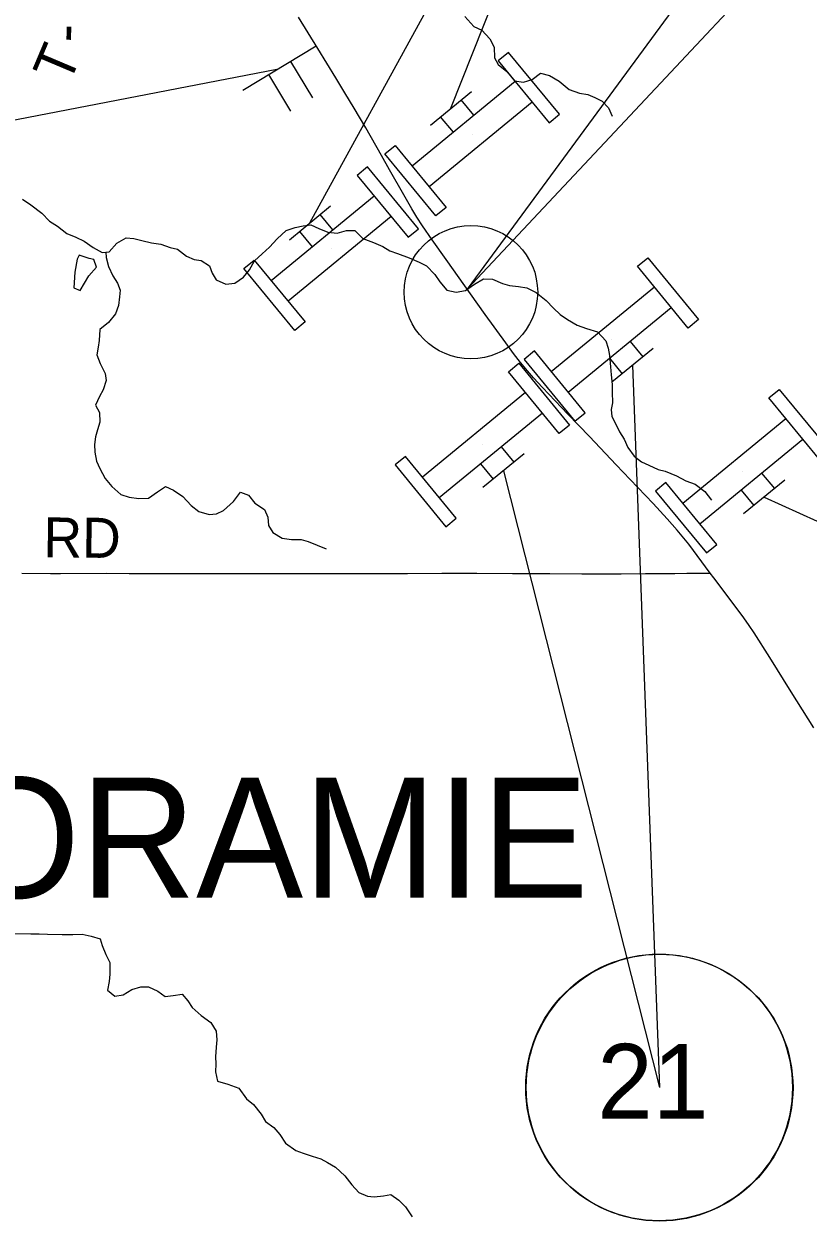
# Model space of a CAD drawing. Extents: x -87 to 2145, y -2128 to 440.
# Drawn here: x 108.45 to 137.84, y 240.68 to 285.55 of the extents above; entities that cross this region are included whole.
import ezdxf

# ---------------------------------------------------------------- set-up
doc = ezdxf.new("R2010")
doc.units = 0
for name, color, linetype in [('Default', 7, 'Continuous'), ('GM_X_County_Road', 7, 'Continuous'), ('GM_X_County_Road_Text', 7, 'Continuous'), ('GM_X_Minor_Lake', 7, 'Continuous'), ('GM_X_Minor_River', 7, 'Continuous'), ('GM_X_State_Route', 7, 'Continuous'), ('GM_X_Township_Road_Text', 7, 'Continuous'), ('GM_X_Township_Text', 7, 'Continuous'), ('MT_P_Cells', 7, 'Continuous'), ('SH_Masking', 7, 'Continuous'), ('SH_Text', 7, 'Continuous'), ('SN_P_Signs', 7, 'Continuous')]:
    doc.layers.add(name, color=color, linetype=linetype)

msp = doc.modelspace()

# ---------------------------------------------------------------- linework, layer by layer
at = {"layer": 'Default'}
msp.add_circle((125.208, 275.496), 2.5, dxfattribs=at)
at = {"layer": 'GM_X_County_Road'}
msp.add_lwpolyline([(108.38, 264.957), (109.446, 264.956), (109.824, 264.953), (111.562, 264.957), (112.399, 264.954), (113.678, 264.946), (115.367, 264.951), (116.335, 264.952), (116.991, 264.951), (117.647, 264.948), (118.927, 264.948), (120.534, 264.952), (122.125, 264.951), (122.83, 264.955), (124.11, 264.961), (124.913, 264.96), (125.422, 264.959), (126.767, 264.953), (127.767, 264.947), (128.161, 264.945), (129.358, 264.937), (130.358, 264.942), (130.834, 264.94), (131.752, 264.948), (132.31, 264.953), (132.851, 264.955), (133.294, 264.959), (133.802, 264.962), (134.175, 264.964)], dxfattribs=at)
at = {"layer": 'GM_X_Minor_Lake'}
for points in [[(110.892, 276.11), (111.169, 276.427), (111.075, 276.721), (110.895, 276.755), (110.526, 276.883), (110.443, 276.734), (110.362, 276.242)], [(110.362, 276.242), (110.32, 275.659), (110.559, 275.553), (110.892, 276.11)]]:
    msp.add_lwpolyline(points, dxfattribs=at)
at = {"layer": 'GM_X_Minor_River'}
for points in [[(124.973, 285.825), (125.317, 285.456), (125.615, 285.319), (125.909, 284.991), (126.073, 284.675), (126.095, 284.282), (126.221, 284.027), (126.546, 283.769), (126.84, 283.421), (127.171, 283.364), (127.504, 283.468), (127.81, 283.704), (128.15, 283.616), (128.517, 283.408), (128.882, 283.098), (129.271, 282.949), (129.591, 282.903), (129.85, 282.787), (130.128, 282.661), (130.364, 282.404), (130.498, 282.099)], [(108.401, 278.982), (108.718, 278.764), (109.123, 278.463), (109.408, 278.155), (109.715, 277.967), (110.061, 277.698), (110.4, 277.561), (110.708, 277.413), (111.044, 277.175), (111.392, 276.986), (111.644, 277.011), (111.931, 277.328), (112.287, 277.532), (112.578, 277.506), (112.877, 277.429), (113.237, 277.341), (113.588, 277.294), (113.937, 277.176), (114.206, 277.11), (114.542, 276.851), (114.831, 276.724), (115.091, 276.679), (115.408, 276.481), (115.513, 276.207), (115.658, 275.952), (116.027, 275.794), (116.359, 275.837), (116.685, 276.062), (116.911, 276.329), (117.099, 276.668), (117.386, 276.934), (117.662, 277.18), (117.94, 277.497), (118.278, 277.802), (118.622, 277.926), (118.914, 277.981), (119.206, 278.015), (119.505, 277.888), (119.843, 277.75), (120.194, 277.713), (120.547, 277.807), (120.859, 277.81), (121.154, 277.512), (121.552, 277.363), (121.9, 277.205), (122.168, 277.049), (122.457, 276.942), (122.896, 276.782), (123.264, 276.624), (123.542, 276.487), (123.857, 276.159), (124.042, 275.883), (124.306, 275.566), (124.656, 275.498), (124.999, 275.562), (125.345, 275.797), (125.681, 276.001), (126.012, 275.985), (126.39, 275.816), (126.65, 275.74), (126.99, 275.703), (127.3, 275.657), (127.648, 275.479), (128.023, 275.179), (128.299, 274.892), (128.555, 274.665), (128.822, 274.469), (129.189, 274.26), (129.538, 274.132), (129.947, 274.013), (130.261, 273.675), (130.346, 273.401), (130.4, 273.118), (130.432, 272.695), (130.465, 272.392), (130.498, 272.039), (130.502, 271.747), (130.514, 271.354), (130.458, 271.093), (130.493, 270.831), (130.628, 270.576), (130.772, 270.261), (130.947, 269.986), (131.091, 269.671), (131.325, 269.344), (131.602, 269.137), (131.871, 269.011), (132.229, 268.853), (132.488, 268.788), (132.906, 268.608), (133.264, 268.42), (133.613, 268.302), (133.969, 268.023), (134.223, 267.696)], [(111.526, 277), (111.539, 276.792), (111.622, 276.458), (111.785, 276.112), (111.96, 275.836), (112.055, 275.573), (112.03, 275.321), (111.993, 275), (111.886, 274.68), (111.628, 274.353), (111.301, 274.098), (111.273, 273.685), (111.237, 273.434), (111.191, 273.143), (111.305, 272.818), (111.498, 272.442), (111.542, 272.179), (111.425, 271.839), (111.289, 271.58), (111.132, 271.261), (111.286, 270.986), (111.299, 270.623), (111.213, 270.333), (111.137, 270.072), (111.101, 269.791), (111.115, 269.499), (111.168, 269.155), (111.293, 268.891), (111.496, 268.514), (111.751, 268.217), (112.086, 267.908), (112.395, 267.811), (112.765, 267.763), (113.117, 267.776), (113.454, 268.011), (113.759, 268.206), (114.057, 268.079), (114.404, 267.841), (114.718, 267.502), (115.015, 267.274), (115.394, 267.156), (115.665, 267.181), (115.929, 267.316), (116.308, 267.651), (116.576, 267.998), (116.865, 267.891), (117.11, 267.584), (117.466, 267.345), (117.591, 267.061), (117.625, 266.748), (117.78, 266.493), (118.137, 266.275), (118.477, 266.228), (118.839, 266.23), (119.108, 266.144), (119.447, 266.017), (119.775, 265.869)], [(108.116, 251.458), (108.708, 251.446), (109.019, 251.449), (109.34, 251.433), (109.892, 251.422), (110.284, 251.424), (110.635, 251.427), (110.975, 251.36), (111.315, 251.262), (111.39, 251.009), (111.523, 250.674), (111.678, 250.369), (111.669, 249.937), (111.653, 249.655), (111.586, 249.335), (111.862, 249.108), (112.174, 249.152), (112.5, 249.356), (112.833, 249.46), (113.125, 249.455), (113.473, 249.297), (113.75, 249.1), (114.042, 249.134), (114.384, 249.188), (114.6, 248.932), (114.755, 248.677), (115.1, 248.379), (115.456, 248.12), (115.66, 247.794), (115.684, 247.471), (115.658, 247.2), (115.63, 246.829), (115.645, 246.577), (115.638, 246.275), (115.711, 245.922), (116.09, 245.803), (116.509, 245.654), (116.792, 245.256), (117.059, 245.05), (117.342, 244.682), (117.507, 244.407), (117.824, 244.18), (118.049, 243.924), (118.253, 243.598), (118.649, 243.318), (118.918, 243.222), (119.257, 243.105), (119.576, 243.008), (119.834, 242.872), (120.132, 242.695), (120.477, 242.377), (120.741, 242.03), (121.006, 241.753), (121.324, 241.616), (121.585, 241.581), (121.927, 241.624), (122.209, 241.669), (122.506, 241.462), (122.752, 241.205), (123.005, 240.838)]]:
    msp.add_lwpolyline(points, dxfattribs=at)
at = {"layer": 'GM_X_State_Route'}
msp.add_lwpolyline([(138.061, 259.17), (137.213, 260.517), (136.413, 261.796), (135.82, 262.721), (135.628, 263.007), (135.431, 263.289), (135.111, 263.724), (134.31, 264.784), (134.175, 264.964), (133.367, 266.045), (133.125, 266.355), (132.936, 266.581), (132.565, 266.996), (132.033, 267.577), (131.172, 268.478), (130.652, 269.025), (129.644, 270.081), (128.839, 270.922), (127.889, 271.921), (127.554, 272.282), (127.327, 272.542), (127.064, 272.858), (126.801, 273.195), (126.51, 273.592), (125.742, 274.656), (125.193, 275.433), (124.281, 276.716), (123.758, 277.452), (123.395, 277.98), (123.181, 278.311), (122.992, 278.619), (122.688, 279.145), (122.152, 280.086), (121.852, 280.613), (121.265, 281.657), (120.832, 282.391), (120.484, 282.967), (120.139, 283.525), (119.463, 284.631), (118.744, 285.806)], dxfattribs=at)
at = {"layer": 'MT_P_Cells'}
for p, q in [((126.866, 283.395), (123.003, 280.22)), ((123.686, 281.752), (125.231, 283.022)), ((125.321, 282.125), (124.845, 282.704)), ((127.501, 282.622), (123.638, 279.448)), ((124.548, 281.49), (124.072, 282.069)), ((125.252, 281.421), (125.252, 281.421)), ((121.582, 279.1), (117.719, 275.925)), ((118.402, 277.457), (119.947, 278.727)), ((122.217, 278.327), (118.354, 275.153)), ((120.037, 277.83), (119.561, 278.409)), ((119.265, 277.195), (118.788, 277.774)), ((119.968, 277.126), (119.968, 277.126)), ((128.218, 272.52), (132.081, 275.695)), ((128.852, 271.748), (132.715, 274.922)), ((130.467, 273.721), (130.467, 273.721)), ((132.033, 273.39), (130.488, 272.12)), ((131.17, 273.652), (131.646, 273.073)), ((130.398, 273.017), (130.874, 272.438)), ((123.386, 268.569), (127.249, 271.743)), ((124.021, 267.796), (127.883, 270.971)), ((133.149, 267.583), (137.012, 270.758)), ((125.635, 269.77), (125.635, 269.77)), ((126.338, 269.701), (126.814, 269.121)), ((133.784, 266.811), (137.647, 269.985)), ((127.201, 269.439), (125.656, 268.169)), ((125.566, 269.066), (126.042, 268.487)), ((135.398, 268.784), (135.398, 268.784)), ((136.965, 268.453), (135.419, 267.184)), ((136.102, 268.715), (136.578, 268.136)), ((135.329, 268.08), (135.806, 267.501))]:
    msp.add_line(p, q, dxfattribs=at)
for points in [[(128.522, 282.167), (126.617, 284.485), (126.231, 284.167), (128.136, 281.849)], [(123.886, 278.358), (121.982, 280.675), (122.368, 280.993), (124.273, 278.675)], [(123.238, 277.872), (121.334, 280.19), (120.947, 279.872), (122.852, 277.554)], [(118.603, 274.062), (116.698, 276.38), (117.084, 276.698), (118.989, 274.38)], [(131.832, 276.785), (133.737, 274.467), (133.35, 274.149), (131.446, 276.467)], [(127.196, 272.975), (129.101, 270.658), (129.487, 270.975), (127.583, 273.293)], [(127, 272.833), (128.905, 270.516), (128.518, 270.198), (126.614, 272.516)], [(136.764, 271.848), (138.668, 269.53), (138.282, 269.213), (136.377, 271.53)], [(122.364, 269.024), (124.269, 266.706), (124.655, 267.024), (122.751, 269.341)], [(132.128, 268.038), (134.033, 265.721), (134.419, 266.038), (132.514, 268.356)]]:
    msp.add_lwpolyline(points, close=True, dxfattribs=at)
at = {"layer": 'SH_Masking'}
msp.add_circle((132.277, 245.678), 5, dxfattribs=at)
at = {"layer": 'SH_Text'}
for p, q in [((119.175, 278.092), (131.928, 301.373)), ((124.458, 282.387), (131.938, 301.369)), ((117.932, 283.839), (96.531, 279.708)), ((131.26, 272.755), (132.268, 245.682)), ((126.428, 268.804), (132.277, 245.678)), ((136.192, 267.818), (157.922, 257.951))]:
    msp.add_line(p, q, dxfattribs=at)
msp.add_lwpolyline([(125.068, 275.609), (143.572, 295.333), (170.703, 295.333), (170.703, 300.779), (143.572, 300.779)], close=True, dxfattribs=at)
msp.add_circle((132.258, 245.686), 5, dxfattribs=at)
at = {"layer": 'SN_P_Signs'}
for p, q in [((116.664, 283.07), (119.403, 284.725)), ((118.444, 284.146), (119.272, 282.776)), ((117.623, 283.649), (118.45, 282.28)), ((118.033, 283.897), (118.033, 283.897)), ((118.033, 283.897), (118.033, 283.897))]:
    msp.add_line(p, q, dxfattribs=at)

# ---------------------------------------------------------------- texts
at = {"layer": 'GM_X_County_Road_Text'}
msp.add_text('RD', height=1.5, rotation=359.5167, dxfattribs=at).set_placement((109.18, 265.555))
at = {"layer": 'GM_X_Township_Road_Text'}
for s, rotation, p in [('-', 87.955, (110.705, 284.846)), ('T', 67.0991, (110.14, 283.235))]:
    msp.add_text(s, height=1.5, rotation=rotation, dxfattribs=at).set_placement(p)
at = {"layer": 'GM_X_Township_Text'}
msp.add_text('LORAMIE', height=4.5, rotation=0, dxfattribs=at).set_placement((102.532, 252.797))
at = {"layer": 'SH_Text'}
msp.add_text('21', height=2.8, rotation=360, dxfattribs=at).set_placement((129.941, 244.518))

doc.saveas('drawing.dxf')
